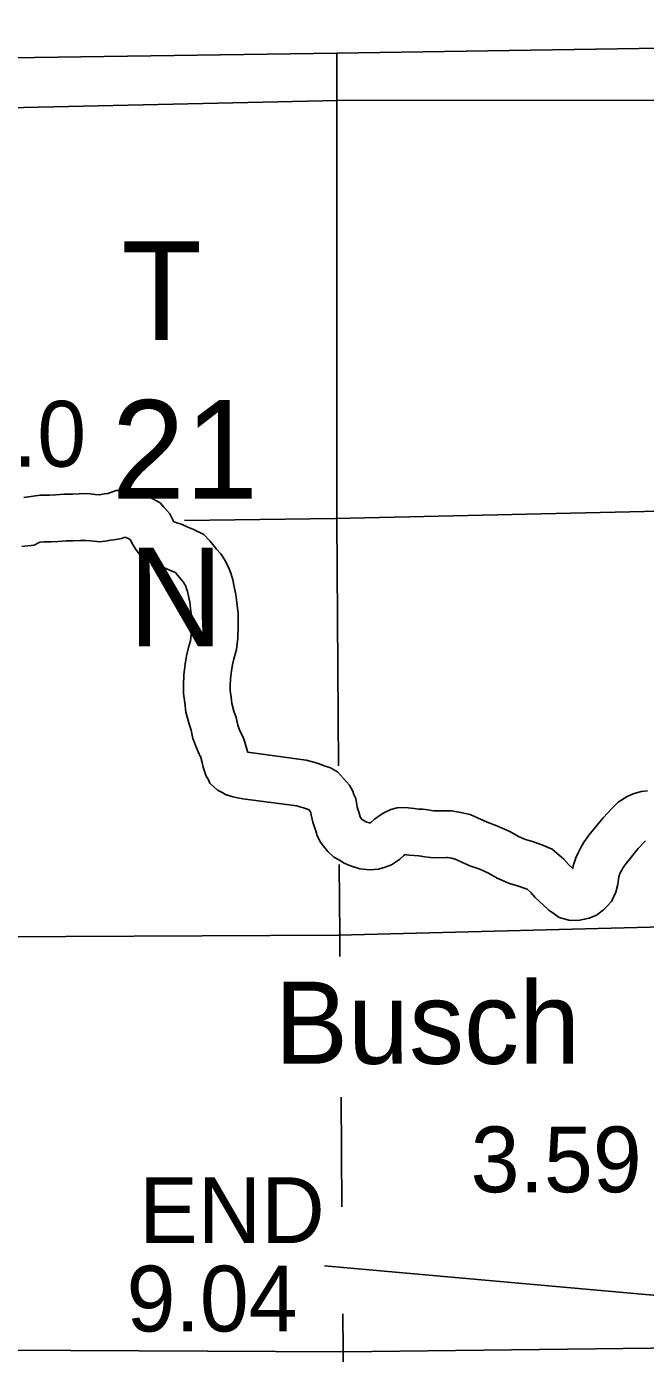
# Model space of a CAD drawing. Extents: x 77230 to 630905, y 790554 to 1662844.
# Drawn here: x 334569 to 342524, y 1622566 to 1639610 of the extents above; entities that cross this region are included whole.
import ezdxf

# ---------------------------------------------------------------- set-up
doc = ezdxf.new("R2010")
doc.units = 0
for name, color, linetype in [('Level 14', 7, 'Continuous'), ('Level 16', 7, 'Continuous'), ('Level 23', 7, 'Continuous'), ('Level 26', 7, 'Continuous'), ('Level 28', 7, 'Continuous'), ('Level 31', 7, 'Continuous'), ('Level 32', 7, 'Continuous')]:
    doc.layers.add(name, color=color, linetype=linetype)

msp = doc.modelspace()

# ---------------------------------------------------------------- linework, layer by layer
at = {"layer": 'Level 14'}
for points in [[(338556, 1639267), (343823, 1639351), (349273, 1639417), (354630, 1639473), (359059, 1639529), (364378, 1639584), (367437, 1639610)], [(330690, 1639138), (333171, 1639193), (338556, 1639267)], [(330690, 1639138), (333171, 1639193), (338556, 1639267)]]:
    msp.add_lwpolyline(points, dxfattribs=at)
at = {"layer": 'Level 16'}
for points in [[(338556, 1639267), (338557, 1638667), (338559, 1633277), (338580, 1630112)], [(354631, 1638464), (349271, 1638604), (343841, 1638666), (338567, 1638659), (333182, 1638541)], [(346851, 1633371), (343835, 1633410), (338542, 1633291), (336598, 1633267)], [(338588, 1628848), (338594, 1627940), (338596, 1627665)], [(343419, 1628061), (338580, 1627939), (333319, 1627911)], [(338611, 1625858), (338622, 1624448)], [(338634, 1623074), (338637, 1622594), (338625, 1617232), (338619, 1615331)], [(342958, 1622636), (338648, 1622586), (333384, 1622611)]]:
    msp.add_lwpolyline(points, dxfattribs=at)
at = {"layer": 'Level 23'}
for p, q in [((338859, 1629459), (338859, 1629459)), ((338286, 1629279), (338286, 1629279))]:
    msp.add_line(p, q, dxfattribs=at)
for points in [[(338859, 1629459), (338844, 1629505), (338826, 1629555), (338820, 1629587), (338816, 1629613), (338802, 1629692), (338776, 1629746), (338762, 1629790), (338719, 1629866), (338567, 1630036), (338475, 1630089), (338421, 1630105), (338388, 1630119), (338317, 1630144), (338263, 1630161), (338163, 1630188), (337442, 1630284), (337411, 1630290), (337409, 1630299), (337376, 1630419), (337352, 1630483), (337332, 1630521), (337308, 1630578), (337284, 1630637), (337265, 1630733), (337235, 1630817), (337208, 1630916), (337199, 1630994), (337187, 1631083), (337187, 1631140), (337190, 1631230), (337204, 1631333), (337217, 1631414), (337234, 1631488), (337267, 1631607), (337283, 1631755), (337288, 1631904), (337288, 1632070), (337268, 1632246), (337259, 1632315), (337238, 1632414), (337220, 1632503), (337193, 1632587), (337167, 1632666), (337112, 1632763), (337065, 1632839), (337011, 1632896), (336980, 1632937), (336925, 1633004), (336848, 1633084), (336787, 1633114), (336759, 1633129), (336727, 1633145), (336644, 1633179), (336560, 1633217), (336499, 1633236), (336458, 1633252), (336457, 1633255), (336413, 1633350), (336335, 1633438), (336289, 1633491), (336185, 1633548), (336131, 1633577), (336048, 1633610), (335937, 1633652), (335722, 1633649), (335628, 1633614), (335615, 1633612), (335573, 1633609), (335506, 1633596), (335502, 1633596), (335450, 1633601), (335351, 1633610), (335244, 1633606), (335159, 1633605), (335059, 1633603), (334946, 1633595), (334866, 1633592), (334751, 1633591), (334655, 1633579), (334534, 1633559)], [(338286, 1629279), (338275, 1629314), (338247, 1629391), (338229, 1629483), (338224, 1629511), (338217, 1629527), (338216, 1629528), (338200, 1629547), (338168, 1629561), (338130, 1629574), (338096, 1629584), (338044, 1629599), (337350, 1629691), (337301, 1629700), (337221, 1629715), (337125, 1629745), (337093, 1629767), (337022, 1629799), (336927, 1629891), (336910, 1629935), (336878, 1629982), (336838, 1630097), (336825, 1630157), (336804, 1630236), (336802, 1630240), (336789, 1630265), (336755, 1630345), (336706, 1630464), (336685, 1630572), (336662, 1630636), (336617, 1630804), (336603, 1630921), (336588, 1631041), (336586, 1631148), (336592, 1631282), (336610, 1631420), (336627, 1631528), (336652, 1631635), (336676, 1631721), (336684, 1631798), (336688, 1631913), (336688, 1632036), (336672, 1632175), (336667, 1632214), (336650, 1632291), (336638, 1632354), (336623, 1632401), (336616, 1632422), (336596, 1632456), (336587, 1632471), (336555, 1632506), (336510, 1632564), (336484, 1632596), (336483, 1632596), (336483, 1632596), (336405, 1632628), (336344, 1632656), (336297, 1632671), (336202, 1632709), (336126, 1632750), (336041, 1632808), (335976, 1632891), (335927, 1632971), (335905, 1633017), (335898, 1633022), (335879, 1633032), (335833, 1633050), (335832, 1633050), (335790, 1633034), (335691, 1633015), (335649, 1633013), (335605, 1633004), (335513, 1632991), (335393, 1633004), (335336, 1633009), (335259, 1633006), (335168, 1633005), (335084, 1633003), (334978, 1632996), (334881, 1632993), (334792, 1632991), (334741, 1632985), (334730, 1632983), (334668, 1632950), (334507, 1632933)], [(342551, 1629792), (342467, 1629783), (342365, 1629754), (342290, 1629721), (342171, 1629647), (342092, 1629565), (341981, 1629447), (341796, 1629223), (341727, 1629123), (341695, 1629064), (341662, 1629005), (341627, 1628934), (341617, 1628894), (341595, 1628829), (341590, 1628793), (341539, 1628841), (341475, 1628914), (341326, 1629043), (341190, 1629101), (341071, 1629141), (340981, 1629168), (340890, 1629207), (340781, 1629272), (340615, 1629344), (340490, 1629388), (340364, 1629444), (340269, 1629488), (340149, 1629515), (340027, 1629536), (339953, 1629535), (339874, 1629534), (339801, 1629536), (339776, 1629539), (339726, 1629548), (339661, 1629555), (339606, 1629559), (339551, 1629565), (339511, 1629569), (339475, 1629573), (339405, 1629577), (339333, 1629576), (339251, 1629552), (339160, 1629511), (339116, 1629482), (339041, 1629430), (338994, 1629386), (338985, 1629380), (338976, 1629381), (338943, 1629392), (338923, 1629400), (338892, 1629419), (338880, 1629426), (338864, 1629446), (338862, 1629449), (338859, 1629459)], [(342526, 1629152), (342432, 1629051), (342275, 1628861), (342239, 1628808), (342220, 1628774), (342195, 1628729), (342180, 1628686), (342176, 1628658), (342169, 1628590), (342142, 1628489), (342089, 1628370), (342028, 1628307), (341985, 1628263), (341895, 1628196), (341800, 1628157), (341741, 1628142), (341676, 1628131), (341556, 1628125), (341415, 1628165), (341352, 1628212), (341281, 1628258), (341214, 1628324), (341108, 1628422), (341050, 1628488), (341004, 1628528), (340976, 1628540), (340890, 1628569), (340775, 1628603), (340616, 1628672), (340508, 1628737), (340397, 1628785), (340268, 1628830), (340117, 1628897), (340076, 1628916), (340031, 1628926), (339980, 1628935), (339962, 1628935), (339869, 1628934), (339759, 1628937), (339688, 1628945), (339637, 1628954), (339610, 1628957), (339553, 1628961), (339488, 1628968), (339451, 1628972), (339435, 1628973), (339420, 1628963), (339368, 1628913), (339311, 1628876), (339259, 1628840), (339178, 1628810), (339093, 1628787), (338982, 1628777), (338852, 1628791), (338732, 1628830), (338652, 1628864), (338590, 1628900), (338519, 1628941), (338441, 1629013), (338387, 1629082), (338348, 1629133), (338306, 1629215), (338286, 1629279)]]:
    msp.add_lwpolyline(points, dxfattribs=at)
at = {"layer": 'Level 31'}
msp.add_line((338399, 1623692), (344437, 1623154), dxfattribs=at)

# ---------------------------------------------------------------- texts
at = {"layer": 'Level 26'}
msp.add_text('Busch', height=1056, dxfattribs=at).set_placement((337759, 1626286))
at = {"layer": 'Level 28'}
for s, height, p in [('T', 1267, (335788, 1635585)), ('21', 1267.2, (335662, 1633544)), ('N', 1267, (335877, 1631649))]:
    msp.add_text(s, height=height, dxfattribs=at).set_placement(p)
at = {"layer": 'Level 31'}
for s, p in [('0.0', (333765, 1633956)), ('END', (336017, 1623984)), ('9.04', (335855, 1622848))]:
    msp.add_text(s, height=844.8, dxfattribs=at).set_placement(p)
at = {"layer": 'Level 32'}
msp.add_text('3.59', height=844.8, dxfattribs=at).set_placement((340277, 1624636))

doc.saveas('drawing.dxf')
